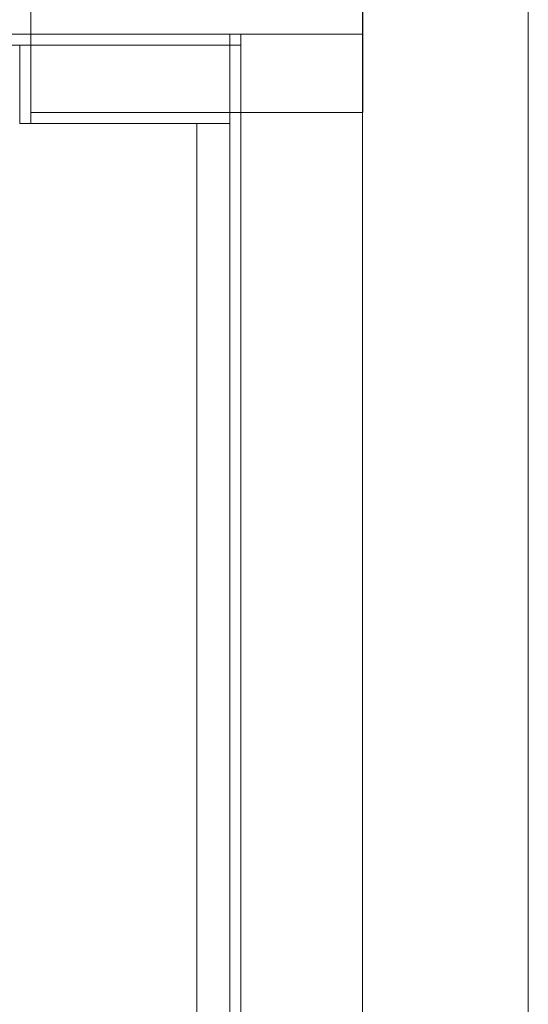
# Model space of a CAD drawing. Header units: millimetres. Extents: x -261 to 187, y -214 to 106.
# Tile 478 of 656: x -187.504 to -187.044, y -69.756 to -68.865. Entities that reach past the tile are written whole.
import ezdxf

# ---------------------------------------------------------------- set-up
doc = ezdxf.new("R2010")
doc.units = ezdxf.units.MM
doc.header["$LTSCALE"] = 0.005
doc.header["$MEASUREMENT"] = 0
for name, color, linetype, lineweight in [('IFC-Parede padrão-Contorno', 9, 'Continuous', 5), ('IFC-Pilar-Contorno', 9, 'Continuous', 5), ('IFC-Viga-Contorno', 9, 'Continuous', 5)]:
    doc.layers.add(name, color=color, linetype=linetype, lineweight=lineweight)

msp = doc.modelspace()

# ---------------------------------------------------------------- linework, layer by layer
at = {"layer": 'IFC-Parede padrão-Contorno', "lineweight": 5}
for p, q in [((-187.19367, -69.16143), (-187.19367, -68.74822)), ((-187.04367, -69.39819), (-187.04367, -68.74822)), ((-187.63238, -68.87822), (-187.19367, -68.87822)), ((-187.31367, -73.59452), (-187.31367, -68.87822)), ((-187.30367, -73.71352), (-187.30367, -68.87822)), ((-190.35908, -68.88822), (-187.30367, -68.88822)), ((-187.50341, -68.91474), (-187.50341, -68.88822)), ((-187.49341, -68.91474), (-187.49341, -68.88822)), ((-187.50341, -68.9589), (-187.50341, -68.91474)), ((-187.49341, -68.9589), (-187.49341, -68.91474)), ((-187.42598, -68.9489), (-187.31367, -68.9489)), ((-187.50341, -68.9589), (-187.49966, -68.9589)), ((-187.49966, -68.9589), (-187.49341, -68.9589)), ((-187.49341, -68.9589), (-187.42598, -68.9589)), ((-187.42598, -68.9589), (-187.31367, -68.9589)), ((-187.19367, -69.92012), (-187.19367, -69.16143)), ((-187.04367, -89.17695), (-187.04367, -69.39819))]:
    msp.add_line(p, q, dxfattribs=at)
at = {"layer": 'IFC-Pilar-Contorno', "lineweight": 5}
for p, q in [((-187.19341, -68.94889), (-187.19341, -68.84581)), ((-187.49341, -68.91195), (-187.49341, -68.85197)), ((-187.49341, -68.94889), (-187.49341, -68.91195)), ((-187.49341, -68.94889), (-187.33879, -68.94889)), ((-187.33879, -68.94889), (-187.28337, -68.94889)), ((-187.28337, -68.94889), (-187.19341, -68.94889))]:
    msp.add_line(p, q, dxfattribs=at)
at = {"layer": 'IFC-Viga-Contorno', "lineweight": 5}
for p, q in [((-187.34351, -68.9489), (-187.31367, -68.9489)), ((-187.34351, -71.98956), (-187.34351, -68.9589))]:
    msp.add_line(p, q, dxfattribs=at)

doc.saveas('drawing.dxf')
